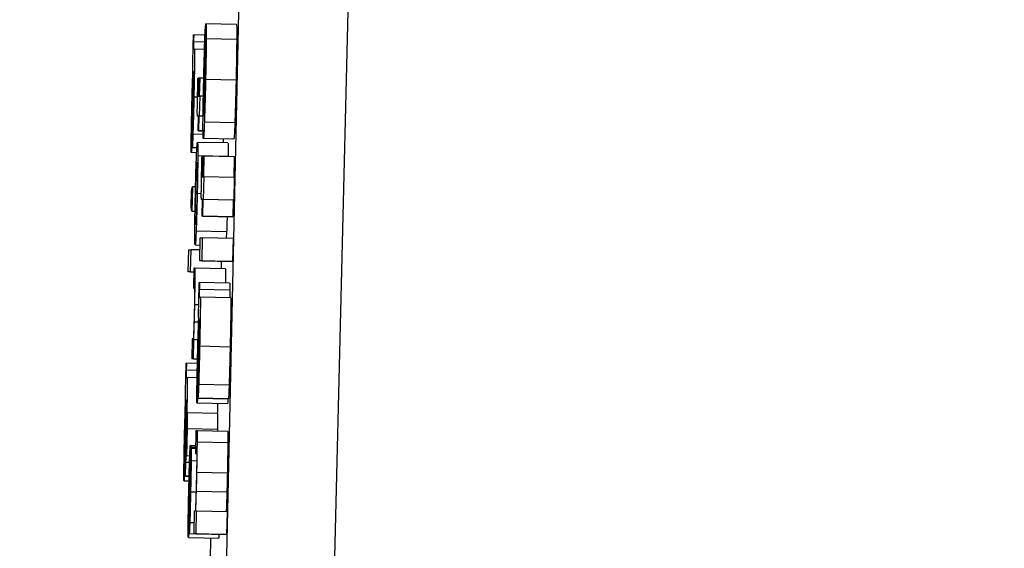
# Model space of a CAD drawing. Header units: inches. Extents: x 170 to 288, y 234 to 248.
# Tile 335 of 480: x 235.4098 to 235.431, y 243.9047 to 243.9161. Entities that reach past the tile are written whole.
import ezdxf

# ---------------------------------------------------------------- set-up
doc = ezdxf.new("R2010")
doc.units = ezdxf.units.IN
doc.header["$LTSCALE"] = 0.25
doc.header["$MEASUREMENT"] = 0
doc.layers.add('ANNOTATIONS', color=1, linetype='Continuous')
doc.layers.add('STANDARD Z GUIDE MOTOR LH', color=7, linetype='Continuous')
doc.styles.add('ARIAL', font='arial.ttf', dxfattribs={"height": 0.09375})
doc.dimstyles.new('STANDARD$0', dxfattribs={"dimtxt": 0.09375, "dimasz": 0.09375, "dimexe": 0.03125, "dimexo": 0.046875, "dimgap": 0.09, "dimtad": 0, "dimtih": 1, "dimtoh": 1, "dimdec": 4, "dimzin": 0, "dimdsep": 46, "dimtxsty": 'ARIAL', "dimcen": 0.09, "dimadec": 0, "dimazin": 0, "dimtfac": 1, "dimtdec": 4, "dimtofl": 0, "dimtmove": 0, "dimatfit": 1, "dimfxl": 1, "dimtolj": 1, "dimtzin": 0, "dimarcsym": 0})

# ---------------------------------------------------------------- blocks, each defined once
blk = doc.blocks.new('*D42')
at = {"layer": 'ANNOTATIONS', "color": 0, "lineweight": -2, "transparency": 16777216}
for p, q in [((234.726904, 244.143778), (236.441841, 244.143778)), ((236.410591, 244.050028), (236.410591, 242.280117)), ((236.410591, 240.233194), (236.410591, 242.003105)), ((235.133154, 240.139444), (236.441841, 240.139444))]:
    blk.add_line(p, q, dxfattribs=at)
at = {"layer": 'ANNOTATIONS', "color": 0, "transparency": 16777216}
for points in [[(236.394966, 244.050028), (236.426216, 244.050028), (236.410591, 244.143778)], [(236.394966, 240.233194), (236.426216, 240.233194), (236.410591, 240.139444)]]:
    blk.add_solid(points, dxfattribs=at)
at = {"layer": 'defpoints', "color": 0, "transparency": 16777216}
for p in [(234.680029, 244.143778), (236.410591, 244.143778), (235.086279, 240.139444)]:
    blk.add_point(p, dxfattribs=at)
at = {"layer": 'ANNOTATIONS', "color": 0, "transparency": 16777216, "insert": (236.410591, 242.141611), "char_height": 0.09375, "attachment_point": 5, "style": 'ARIAL'}
blk.add_mtext('\\A1;OPENING HEIGHT', dxfattribs=at)

msp = doc.modelspace()

# ---------------------------------------------------------------- linework, layer by layer
at = {"layer": 'STANDARD Z GUIDE MOTOR LH'}
for p, q in [((235.412594, 243.829103), (235.414959, 243.937195)), ((235.417347, 243.937238), (235.414763, 243.829118)), ((235.413749, 243.914045), (235.413793, 243.916013)), ((235.413788, 243.915978), (235.413777, 243.915487)), ((235.413792, 243.915977), (235.413788, 243.915978)), ((235.414453, 243.916009), (235.413797, 243.916024)), ((235.413528, 243.915786), (235.413534, 243.915786)), ((235.413777, 243.91578), (235.413534, 243.915786)), ((235.414459, 243.915684), (235.413803, 243.915698)), ((235.413771, 243.915631), (235.41353, 243.915636)), ((235.41353, 243.915477), (235.413549, 243.915477)), ((235.413766, 243.915472), (235.413549, 243.915477)), ((235.413755, 243.914065), (235.413788, 243.915533)), ((235.413781, 243.915487), (235.413777, 243.915487)), ((235.413776, 243.91526), (235.413767, 243.91526)), ((235.413771, 243.915047), (235.41376, 243.915047)), ((235.413524, 243.914998), (235.413529, 243.914998)), ((235.413625, 243.914854), (235.413631, 243.914854)), ((235.413657, 243.914853), (235.413631, 243.914854)), ((235.413649, 243.914465), (235.413657, 243.914854)), ((235.413663, 243.914854), (235.413654, 243.914465)), ((235.413657, 243.914854), (235.413663, 243.914854)), ((235.41375, 243.914852), (235.413663, 243.914854)), ((235.414445, 243.914813), (235.413789, 243.914827)), ((235.413509, 243.914631), (235.41352, 243.914631)), ((235.413522, 243.914711), (235.413513, 243.914334)), ((235.413528, 243.914738), (235.413518, 243.914344)), ((235.413654, 243.914694), (235.413627, 243.914694)), ((235.413766, 243.914789), (235.413754, 243.914789)), ((235.413616, 243.914445), (235.413537, 243.914447)), ((235.41365, 243.914522), (235.413624, 243.914523)), ((235.413626, 243.914465), (235.413649, 243.914465)), ((235.413663, 243.914465), (235.413654, 243.914034)), ((235.413654, 243.914465), (235.413663, 243.914465)), ((235.413741, 243.914464), (235.413663, 243.914465)), ((235.413758, 243.914438), (235.413747, 243.914438)), ((235.413752, 243.91418), (235.413745, 243.91418)), ((235.413639, 243.914034), (235.413617, 243.914034)), ((235.413639, 243.914034), (235.413617, 243.914034)), ((235.413632, 243.91372), (235.413639, 243.914034)), ((235.413645, 243.914034), (235.413638, 243.91372)), ((235.413654, 243.914034), (235.413645, 243.914034)), ((235.413735, 243.914032), (235.413645, 243.914034)), ((235.413735, 243.914033), (235.413654, 243.914034)), ((235.4135, 243.913364), (235.413511, 243.913843)), ((235.414419, 243.913894), (235.413763, 243.913909)), ((235.413506, 243.913633), (235.4135, 243.913633)), ((235.413739, 243.913643), (235.413516, 243.913648)), ((235.413638, 243.91372), (235.413632, 243.91372)), ((235.413734, 243.913718), (235.413632, 243.91372)), ((235.413638, 243.91372), (235.413734, 243.913718)), ((235.414396, 243.91354), (235.413741, 243.913554)), ((235.413602, 243.913349), (235.41349, 243.913352)), ((235.4135, 243.913364), (235.413603, 243.913362)), ((235.41427, 243.913459), (235.413614, 243.913473)), ((235.413597, 243.913249), (235.413482, 243.913252)), ((235.414277, 243.913167), (235.413622, 243.913181)), ((235.413713, 243.913176), (235.413718, 243.913176)), ((235.413745, 243.913175), (235.413718, 243.913176)), ((235.413735, 243.912734), (235.413745, 243.913176)), ((235.413751, 243.913176), (235.413741, 243.912734)), ((235.413745, 243.913176), (235.413751, 243.913176)), ((235.414407, 243.913161), (235.413751, 243.913176)), ((235.414407, 243.913161), (235.414397, 243.912719)), ((235.413741, 243.912994), (235.413714, 243.912994)), ((235.413737, 243.912798), (235.41371, 243.912799)), ((235.413712, 243.912734), (235.413735, 243.912734)), ((235.413751, 243.912734), (235.41374, 243.912243)), ((235.413741, 243.912734), (235.413751, 243.912734)), ((235.414407, 243.912719), (235.413751, 243.912734)), ((235.414407, 243.912719), (235.414396, 243.912228)), ((235.413486, 243.912436), (235.413506, 243.912516)), ((235.413506, 243.912516), (235.413495, 243.911995)), ((235.413573, 243.912515), (235.413506, 243.912516)), ((235.413478, 243.912075), (235.413486, 243.912436)), ((235.413697, 243.912369), (235.413609, 243.912371)), ((235.413495, 243.911995), (235.413478, 243.912075)), ((235.413724, 243.912243), (235.413702, 243.912243)), ((235.413724, 243.912242), (235.413702, 243.912243)), ((235.413716, 243.911885), (235.413724, 243.912243)), ((235.41373, 243.912243), (235.413722, 243.911885)), ((235.41374, 243.912243), (235.41373, 243.912243)), ((235.414386, 243.912228), (235.41373, 243.912243)), ((235.414396, 243.912228), (235.41374, 243.912243)), ((235.414386, 243.912228), (235.414378, 243.91187)), ((235.414396, 243.912228), (235.414386, 243.912228)), ((235.413495, 243.911995), (235.413563, 243.911993)), ((235.413722, 243.911885), (235.413716, 243.911885)), ((235.414372, 243.91187), (235.413716, 243.911885)), ((235.413722, 243.911885), (235.414378, 243.91187)), ((235.414378, 243.91187), (235.414372, 243.91187)), ((235.414242, 243.91155), (235.413586, 243.911565)), ((235.414242, 243.91155), (235.414235, 243.911406)), ((235.413565, 243.911267), (235.413671, 243.911264)), ((235.413663, 243.910926), (235.413674, 243.911417)), ((235.413674, 243.911417), (235.413726, 243.911417)), ((235.413715, 243.910926), (235.413726, 243.911417)), ((235.414382, 243.911403), (235.413726, 243.911417)), ((235.414382, 243.911403), (235.414371, 243.910912)), ((235.413415, 243.910686), (235.413426, 243.911164)), ((235.413426, 243.911164), (235.413476, 243.911164)), ((235.413466, 243.910686), (235.413476, 243.911164)), ((235.413669, 243.91116), (235.413476, 243.911164)), ((235.414319, 243.910912), (235.413663, 243.910926)), ((235.413715, 243.910926), (235.413663, 243.910926)), ((235.413715, 243.910926), (235.414371, 243.910912)), ((235.414127, 243.910916), (235.414123, 243.910752)), ((235.414371, 243.910912), (235.414319, 243.910912)), ((235.413533, 243.910683), (235.413415, 243.910686)), ((235.413466, 243.910686), (235.413415, 243.910686)), ((235.413466, 243.910686), (235.413533, 243.910684)), ((235.413535, 243.910764), (235.413526, 243.910333)), ((235.41356, 243.910764), (235.413535, 243.910764)), ((235.414216, 243.910749), (235.41356, 243.910764)), ((235.413653, 243.910458), (235.413658, 243.910458)), ((235.414314, 243.910444), (235.413658, 243.910458)), ((235.413526, 243.910333), (235.413549, 243.910333)), ((235.41431, 243.91029), (235.413654, 243.910305)), ((235.413641, 243.909979), (235.413556, 243.909981)), ((235.413654, 243.910141), (235.413674, 243.910141)), ((235.414329, 243.910127), (235.413674, 243.910141)), ((235.413638, 243.909602), (235.413546, 243.909604)), ((235.413648, 243.909651), (235.413654, 243.909651)), ((235.413646, 243.909357), (235.413636, 243.908971)), ((235.413652, 243.909385), (235.413642, 243.908981)), ((235.413501, 243.909247), (235.413492, 243.908816)), ((235.413524, 243.909247), (235.413501, 243.909247)), ((235.413529, 243.908816), (235.413538, 243.909224)), ((235.413538, 243.909224), (235.413533, 243.909224)), ((235.413626, 243.909222), (235.413538, 243.909224)), ((235.413633, 243.909275), (235.413644, 243.909275)), ((235.414317, 243.909071), (235.413661, 243.909086)), ((235.413371, 243.908723), (235.413377, 243.908723)), ((235.413613, 243.908718), (235.413377, 243.908723)), ((235.413529, 243.908816), (235.413492, 243.908816)), ((235.413615, 243.908813), (235.413492, 243.908816)), ((235.413529, 243.908816), (235.413615, 243.908814)), ((235.41361, 243.908568), (235.413373, 243.908573)), ((235.413624, 243.907976), (235.413635, 243.908467)), ((235.413373, 243.908414), (235.413392, 243.908414)), ((235.413607, 243.908409), (235.413392, 243.908414)), ((235.41363, 243.908252), (235.413624, 243.908252)), ((235.414296, 243.908253), (235.41364, 243.908268)), ((235.413367, 243.907935), (235.413372, 243.907935)), ((235.414261, 243.907847), (235.413605, 243.907861)), ((235.414269, 243.907949), (235.413613, 243.907963)), ((235.413624, 243.907976), (235.41428, 243.907962)), ((235.413365, 243.907648), (235.413356, 243.907271)), ((235.413371, 243.907675), (235.413361, 243.907281)), ((235.413381, 243.907284), (235.413389, 243.907655)), ((235.413389, 243.907655), (235.413392, 243.907319)), ((235.414045, 243.907641), (235.413389, 243.907655)), ((235.414045, 243.907641), (235.414048, 243.907304)), ((235.413352, 243.907568), (235.413363, 243.907568)), ((235.413381, 243.907281), (235.413361, 243.907281)), ((235.413392, 243.907319), (235.413378, 243.906728)), ((235.413378, 243.906728), (235.413381, 243.907284)), ((235.413383, 243.907384), (235.41338, 243.907384)), ((235.413392, 243.907319), (235.414048, 243.907304)), ((235.413582, 243.907271), (235.413571, 243.90678)), ((235.413609, 243.907271), (235.413582, 243.907271)), ((235.414265, 243.907256), (235.413609, 243.907271)), ((235.414048, 243.907304), (235.414047, 243.907261)), ((235.414268, 243.907008), (235.413612, 243.907022)), ((235.413343, 243.906301), (235.413354, 243.90678)), ((235.413575, 243.906948), (235.413461, 243.90695)), ((235.413574, 243.906916), (235.413464, 243.906919)), ((235.413465, 243.906459), (235.413475, 243.90689)), ((235.413475, 243.90689), (235.413476, 243.90689)), ((235.413574, 243.906888), (235.413476, 243.90689)), ((235.413571, 243.90678), (235.413595, 243.90678)), ((235.413349, 243.90657), (235.413343, 243.906571)), ((235.413444, 243.906584), (235.413359, 243.906586)), ((235.413448, 243.906726), (235.413378, 243.906728)), ((235.413471, 243.906714), (235.413464, 243.906715)), ((235.413599, 243.906617), (235.413478, 243.90662)), ((235.414257, 243.906359), (235.413601, 243.906373)), ((235.413433, 243.906187), (235.413325, 243.906189)), ((235.413435, 243.906286), (235.413333, 243.906289)), ((235.413343, 243.906301), (235.413435, 243.906299)), ((235.413439, 243.905682), (235.413448, 243.906151)), ((235.413455, 243.906196), (235.413449, 243.905878)), ((235.413445, 243.905992), (235.413434, 243.905992)), ((235.413584, 243.905949), (235.413466, 243.905952)), ((235.414247, 243.90595), (235.413591, 243.905964)), ((235.413444, 243.905492), (235.413445, 243.905483)), ((235.413544, 243.905543), (235.413533, 243.905052)), ((235.413565, 243.905543), (235.413544, 243.905543)), ((235.413595, 243.905543), (235.413577, 243.905543)), ((235.413584, 243.905052), (235.413595, 243.905543)), ((235.414251, 243.905528), (235.413595, 243.905543)), ((235.414251, 243.905528), (235.41424, 243.905037)), ((235.413428, 243.905408), (235.413418, 243.904977)), ((235.413538, 243.905289), (235.413448, 243.905291)), ((235.413418, 243.904977), (235.414074, 243.904963)), ((235.414091, 243.905037), (235.413435, 243.905052)), ((235.413584, 243.905052), (235.413533, 243.905052)), ((235.414189, 243.905037), (235.413533, 243.905052)), ((235.413584, 243.905052), (235.41424, 243.905037)), ((235.413895, 243.904967), (235.413884, 243.904478)), ((235.414076, 243.905037), (235.414074, 243.904963)), ((235.41424, 243.905037), (235.414189, 243.905037))]:
    msp.add_line(p, q, dxfattribs=at)
for points, knots in [([(235.413769, 243.915564), (235.413771, 243.91563), (235.413777, 243.915788), (235.413783, 243.91592), (235.413787, 243.915964), (235.413788, 243.915978)], [0, 0, 0, 0, 0.323435, 0.778979, 1, 1, 1, 1]), ([(235.413793, 243.916013), (235.413794, 243.916016), (235.413795, 243.91602), (235.413796, 243.916023), (235.413797, 243.916024)], [0, 0, 0, 0, 0.4991073, 1, 1, 1, 1]), ([(235.413797, 243.916024), (235.413798, 243.916019), (235.413802, 243.916007), (235.413804, 243.915895), (235.413803, 243.915747), (235.413803, 243.915698)], [0, 0, 0, 0, 0.301346, 0.767627, 1, 1, 1, 1]), ([(235.414453, 243.916009), (235.414454, 243.916004), (235.414458, 243.915993), (235.41446, 243.91588), (235.414459, 243.915733), (235.414459, 243.915684)], [0, 0, 0, 0, 0.301272, 0.767437, 1, 1, 1, 1]), ([(235.413521, 243.915469), (235.413522, 243.91551), (235.413524, 243.915616), (235.413527, 243.915721), (235.413528, 243.915786)], [0, 0, 0, 0, 0.38168, 1, 1, 1, 1]), ([(235.413534, 243.915786), (235.413533, 243.915763), (235.413532, 243.915728), (235.413531, 243.915677), (235.41353, 243.91565), (235.41353, 243.915636)], [0, 0, 0, 0, 0.487669, 0.740674, 1, 1, 1, 1]), ([(235.413803, 243.915698), (235.413802, 243.915612), (235.413801, 243.915438), (235.413795, 243.915121), (235.413791, 243.914915), (235.413789, 243.914827)], [0, 0, 0, 0, 0.3655, 0.731514, 1, 1, 1, 1]), ([(235.414459, 243.915684), (235.414458, 243.915597), (235.414457, 243.915423), (235.414451, 243.915106), (235.414447, 243.9149), (235.414445, 243.914813)], [0, 0, 0, 0, 0.365529, 0.731462, 1, 1, 1, 1]), ([(235.413517, 243.915038), (235.413516, 243.91505), (235.413515, 243.91507), (235.413515, 243.915155), (235.413516, 243.915256), (235.413518, 243.915365), (235.41352, 243.915436), (235.413521, 243.915469)], [0, 0, 0, 0, 0.318729, 0.503429, 0.689482, 0.856488, 1, 1, 1, 1]), ([(235.41353, 243.915636), (235.41353, 243.91562), (235.413529, 243.915589), (235.413528, 243.91555), (235.413528, 243.915516), (235.413529, 243.915481), (235.41353, 243.915478), (235.41353, 243.915477)], [0, 0, 0, 0, 0.139729, 0.255884, 0.371934, 0.55642, 1, 1, 1, 1]), ([(235.413549, 243.915477), (235.41355, 243.915469), (235.413552, 243.915457), (235.413553, 243.915335), (235.413551, 243.915151), (235.413546, 243.914847), (235.41354, 243.914598), (235.413537, 243.914447)], [0, 0, 0, 0, 0.208061, 0.351504, 0.494887, 0.6943, 1, 1, 1, 1]), ([(235.413748, 243.914781), (235.41375, 243.914872), (235.413755, 243.915096), (235.413763, 243.915366), (235.413767, 243.915518), (235.413769, 243.915564)], [0, 0, 0, 0, 0.325116, 0.797184, 1, 1, 1, 1]), ([(235.413777, 243.915487), (235.413775, 243.915456), (235.413772, 243.915395), (235.413768, 243.915305), (235.413767, 243.91526)], [0, 0, 0, 0, 0.495429, 1, 1, 1, 1]), ([(235.413788, 243.915533), (235.413789, 243.915509), (235.413791, 243.915473), (235.413791, 243.915325), (235.413789, 243.915153), (235.413786, 243.914971), (235.413784, 243.91486), (235.413783, 243.914814)], [0, 0, 0, 0, 0.336435, 0.526141, 0.71778, 0.882955, 1, 1, 1, 1]), ([(235.413767, 243.91526), (235.413766, 243.915233), (235.413764, 243.915168), (235.413761, 243.915092), (235.41376, 243.915047)], [0, 0, 0, 0, 0.420897, 1, 1, 1, 1]), ([(235.413491, 243.914117), (235.413493, 243.914211), (235.413498, 243.914431), (235.413507, 243.91476), (235.413514, 243.914944), (235.413517, 243.915038)], [0, 0, 0, 0, 0.267315, 0.629639, 1, 1, 1, 1]), ([(235.41376, 243.915047), (235.41376, 243.915025), (235.413758, 243.914979), (235.413756, 243.914892), (235.413755, 243.914829), (235.413754, 243.914789)], [0, 0, 0, 0, 0.273957, 0.54735, 1, 1, 1, 1]), ([(235.413509, 243.914631), (235.413511, 243.914683), (235.413514, 243.914789), (235.413517, 243.91487), (235.413519, 243.914911)], [0, 0, 0, 0, 0.489671, 1, 1, 1, 1]), ([(235.413519, 243.914911), (235.413519, 243.91493), (235.413522, 243.914979), (235.413523, 243.914997), (235.413524, 243.914998), (235.413524, 243.914998)], [0, 0, 0, 0, 0.3685537, 0.9101456, 1, 1, 1, 1]), ([(235.413529, 243.914998), (235.413528, 243.914952), (235.413526, 243.91486), (235.413523, 243.914761), (235.413522, 243.914711)], [0, 0, 0, 0, 0.4954998, 1, 1, 1, 1]), ([(235.413533, 243.914916), (235.413532, 243.9149), (235.413531, 243.914868), (235.413529, 243.914807), (235.413528, 243.914763), (235.413528, 243.914738)], [0, 0, 0, 0, 0.30243, 0.603878, 1, 1, 1, 1]), ([(235.413531, 243.914432), (235.413533, 243.914526), (235.413536, 243.914666), (235.413539, 243.914838), (235.41354, 243.914936), (235.413539, 243.914992), (235.413538, 243.914997), (235.413537, 243.915)], [0, 0, 0, 0, 0.342806, 0.509646, 0.678116, 0.823969, 1, 1, 1, 1]), ([(235.413537, 243.915), (235.413537, 243.914997), (235.413536, 243.914992), (235.413534, 243.914952), (235.413533, 243.914926), (235.413533, 243.914916)], [0, 0, 0, 0, 0.560746, 0.835974, 1, 1, 1, 1]), ([(235.413618, 243.914542), (235.413619, 243.914594), (235.413622, 243.914698), (235.413624, 243.914802), (235.413625, 243.914854)], [0, 0, 0, 0, 0.499037, 1, 1, 1, 1]), ([(235.413631, 243.914854), (235.413631, 243.914836), (235.41363, 243.914801), (235.413628, 243.914748), (235.413628, 243.914712), (235.413627, 243.914694)], [0, 0, 0, 0, 0.336929, 0.667372, 1, 1, 1, 1]), ([(235.413789, 243.914827), (235.413785, 243.914684), (235.413779, 243.914395), (235.413769, 243.914087), (235.413764, 243.913947), (235.413763, 243.913909)], [0, 0, 0, 0, 0.417944, 0.838593, 1, 1, 1, 1]), ([(235.413783, 243.914814), (235.413781, 243.914725), (235.413777, 243.914547), (235.413772, 243.914401), (235.41377, 243.914329)], [0, 0, 0, 0, 0.505174, 1, 1, 1, 1]), ([(235.414445, 243.914813), (235.414441, 243.914669), (235.414435, 243.914381), (235.414425, 243.914072), (235.41442, 243.913933), (235.414419, 243.913894)], [0, 0, 0, 0, 0.417856, 0.838416, 1, 1, 1, 1]), ([(235.413498, 243.914217), (235.4135, 243.91427), (235.413503, 243.914414), (235.413507, 243.914547), (235.413509, 243.914631)], [0, 0, 0, 0, 0.364371, 1, 1, 1, 1]), ([(235.413627, 243.914694), (235.413627, 243.914675), (235.413626, 243.914628), (235.413625, 243.914567), (235.413624, 243.914534), (235.413624, 243.914523)], [0, 0, 0, 0, 0.31471, 0.762895, 1, 1, 1, 1]), ([(235.413733, 243.913886), (235.413734, 243.913973), (235.413736, 243.914146), (235.413741, 243.914472), (235.413746, 243.914687), (235.413748, 243.914781)], [0, 0, 0, 0, 0.3583379, 0.7170441, 1, 1, 1, 1]), ([(235.413754, 243.914789), (235.413753, 243.91474), (235.41375, 243.914618), (235.413748, 243.914505), (235.413747, 243.914438)], [0, 0, 0, 0, 0.402345, 1, 1, 1, 1]), ([(235.413511, 243.913843), (235.413512, 243.913849), (235.413514, 243.91386), (235.413517, 243.913936), (235.413521, 243.914051), (235.413526, 243.914223), (235.413529, 243.914356), (235.413531, 243.914432)], [0, 0, 0, 0, 0.2247658, 0.3834779, 0.5429837, 0.7417996, 1, 1, 1, 1]), ([(235.413537, 243.914447), (235.413535, 243.914357), (235.41353, 243.914126), (235.413522, 243.913844), (235.413517, 243.91369), (235.413516, 243.913648)], [0, 0, 0, 0, 0.31914, 0.817231, 1, 1, 1, 1]), ([(235.413613, 243.914281), (235.413613, 243.914304), (235.413614, 243.914351), (235.413616, 243.914439), (235.413617, 243.914503), (235.413618, 243.914542)], [0, 0, 0, 0, 0.283005, 0.566151, 1, 1, 1, 1]), ([(235.413624, 243.914523), (235.413624, 243.914512), (235.413624, 243.91448), (235.413625, 243.914468), (235.413626, 243.914466), (235.413626, 243.914465)], [0, 0, 0, 0, 0.217642, 0.6495, 1, 1, 1, 1]), ([(235.413747, 243.914438), (235.413747, 243.914398), (235.413745, 243.914295), (235.413745, 243.914224), (235.413745, 243.91418)], [0, 0, 0, 0, 0.392633, 1, 1, 1, 1]), ([(235.413492, 243.913865), (235.413493, 243.913912), (235.413494, 243.914019), (235.413497, 243.914146), (235.413498, 243.914217)], [0, 0, 0, 0, 0.437421, 1, 1, 1, 1]), ([(235.413513, 243.914334), (235.413511, 243.91425), (235.413507, 243.914109), (235.413503, 243.913937), (235.4135, 243.913865), (235.413499, 243.91384)], [0, 0, 0, 0, 0.486735, 0.817062, 1, 1, 1, 1]), ([(235.413518, 243.914344), (235.413515, 243.914223), (235.41351, 243.91398), (235.413503, 243.91375), (235.4135, 243.913633)], [0, 0, 0, 0, 0.495929, 1, 1, 1, 1]), ([(235.413611, 243.914099), (235.413611, 243.914123), (235.413611, 243.914168), (235.413612, 243.914245), (235.413613, 243.914281)], [0, 0, 0, 0, 0.537409, 1, 1, 1, 1]), ([(235.413745, 243.91418), (235.413745, 243.91415), (235.413746, 243.914073), (235.413748, 243.914056), (235.413749, 243.914045)], [0, 0, 0, 0, 0.396963, 1, 1, 1, 1]), ([(235.41377, 243.914329), (235.413768, 243.914284), (235.413763, 243.914164), (235.413759, 243.914101), (235.413756, 243.914073), (235.413755, 243.914065)], [0, 0, 0, 0, 0.298727, 0.80385, 1, 1, 1, 1]), ([(235.41348, 243.913486), (235.41348, 243.913538), (235.413482, 243.913664), (235.413486, 243.913889), (235.413489, 243.914051), (235.413491, 243.914117)], [0, 0, 0, 0, 0.285738, 0.706084, 1, 1, 1, 1]), ([(235.413617, 243.914034), (235.413616, 243.914036), (235.413615, 243.914038), (235.413613, 243.914049), (235.413612, 243.914082), (235.413611, 243.914099)], [0, 0, 0, 0, 0.392348, 0.69321, 1, 1, 1, 1]), ([(235.413493, 243.913731), (235.413493, 243.913736), (235.413492, 243.913744), (235.413492, 243.913807), (235.413492, 243.91385), (235.413492, 243.913865)], [0, 0, 0, 0, 0.491462, 0.824704, 1, 1, 1, 1]), ([(235.413499, 243.91384), (235.413498, 243.913813), (235.413496, 243.913759), (235.413494, 243.913733), (235.413494, 243.913731), (235.413493, 243.913731)], [0, 0, 0, 0, 0.41218, 0.826228, 1, 1, 1, 1]), ([(235.413741, 243.913554), (235.413738, 243.913566), (235.413734, 243.913586), (235.413733, 243.913751), (235.413733, 243.913864), (235.413733, 243.913886)], [0, 0, 0, 0, 0.524556, 0.909663, 1, 1, 1, 1]), ([(235.413763, 243.913909), (235.41376, 243.913844), (235.413754, 243.913681), (235.413746, 243.913571), (235.413742, 243.913559), (235.413741, 243.913554)], [0, 0, 0, 0, 0.276333, 0.692077, 1, 1, 1, 1]), ([(235.414419, 243.913894), (235.414416, 243.913829), (235.41441, 243.913667), (235.414402, 243.913556), (235.414398, 243.913544), (235.414396, 243.91354)], [0, 0, 0, 0, 0.2763295, 0.6918089, 1, 1, 1, 1]), ([(235.4135, 243.913633), (235.413499, 243.913592), (235.413495, 243.913479), (235.413492, 243.913401), (235.41349, 243.913352)], [0, 0, 0, 0, 0.37136, 1, 1, 1, 1]), ([(235.413516, 243.913648), (235.413514, 243.913587), (235.413509, 243.913465), (235.413504, 243.913377), (235.413501, 243.913368), (235.4135, 243.913364)], [0, 0, 0, 0, 0.344171, 0.688256, 1, 1, 1, 1]), ([(235.414168, 243.913545), (235.414167, 243.913513), (235.414166, 243.913478), (235.414165, 243.913463), (235.414165, 243.913461)], [0, 0, 0, 0, 0.895786, 1, 1, 1, 1]), ([(235.413482, 243.913252), (235.413481, 243.913259), (235.413479, 243.913272), (235.413479, 243.913375), (235.413479, 243.913458), (235.41348, 243.913486)], [0, 0, 0, 0, 0.4459421, 0.8126233, 1, 1, 1, 1]), ([(235.41349, 243.913352), (235.413489, 243.913328), (235.413486, 243.913264), (235.413484, 243.913257), (235.413482, 243.913252)], [0, 0, 0, 0, 0.3773183, 1, 1, 1, 1]), ([(235.413593, 243.913169), (235.413595, 243.913223), (235.413602, 243.913373), (235.413609, 243.913461), (235.413613, 243.91347), (235.413614, 243.913473)], [0, 0, 0, 0, 0.264209, 0.726563, 1, 1, 1, 1]), ([(235.413614, 243.913473), (235.413617, 243.913464), (235.413621, 243.913447), (235.413621, 243.913262), (235.413622, 243.913181)], [0, 0, 0, 0, 0.564672, 1, 1, 1, 1]), ([(235.41427, 243.913459), (235.414273, 243.913449), (235.414277, 243.913433), (235.414277, 243.913247), (235.414277, 243.913167)], [0, 0, 0, 0, 0.564945, 1, 1, 1, 1]), ([(235.41357, 243.912371), (235.413573, 243.912486), (235.413578, 243.912716), (235.413586, 243.912992), (235.413591, 243.913118), (235.413593, 243.913169)], [0, 0, 0, 0, 0.374262, 0.750827, 1, 1, 1, 1]), ([(235.413622, 243.913181), (235.413621, 243.91311), (235.41362, 243.912967), (235.413615, 243.912673), (235.413611, 243.912469), (235.413609, 243.912371)], [0, 0, 0, 0, 0.341479, 0.684032, 1, 1, 1, 1]), ([(235.413704, 243.912821), (235.413706, 243.91288), (235.413708, 243.912998), (235.413711, 243.913117), (235.413713, 243.913176)], [0, 0, 0, 0, 0.499232, 1, 1, 1, 1]), ([(235.413718, 243.913176), (235.413718, 243.913146), (235.413716, 243.913086), (235.413715, 243.913025), (235.413714, 243.912994)], [0, 0, 0, 0, 0.498493, 1, 1, 1, 1]), ([(235.41359, 243.912854), (235.413592, 243.912898), (235.413598, 243.913022), (235.413602, 243.913041), (235.413604, 243.913042), (235.413605, 243.913042)], [0, 0, 0, 0, 0.33354, 0.922005, 1, 1, 1, 1]), ([(235.413605, 243.913042), (235.413606, 243.913038), (235.413609, 243.91303), (235.413611, 243.912957), (235.413611, 243.912876), (235.413611, 243.912865)], [0, 0, 0, 0, 0.409067, 0.922525, 1, 1, 1, 1]), ([(235.413714, 243.912994), (235.413713, 243.91297), (235.413712, 243.912914), (235.413711, 243.912845), (235.413711, 243.912809), (235.41371, 243.912799)], [0, 0, 0, 0, 0.356348, 0.809628, 1, 1, 1, 1]), ([(235.413576, 243.912371), (235.413577, 243.912437), (235.41358, 243.912568), (235.413585, 243.912737), (235.413588, 243.912817), (235.41359, 243.912854)], [0, 0, 0, 0, 0.347954, 0.697611, 1, 1, 1, 1]), ([(235.413611, 243.912865), (235.41361, 243.912823), (235.41361, 243.912739), (235.413607, 243.912559), (235.413604, 243.912431), (235.413603, 243.912369)], [0, 0, 0, 0, 0.339295, 0.680094, 1, 1, 1, 1]), ([(235.413698, 243.912524), (235.413699, 243.912571), (235.413701, 243.912667), (235.413703, 243.912769), (235.413704, 243.912821)], [0, 0, 0, 0, 0.490418, 1, 1, 1, 1]), ([(235.41371, 243.912799), (235.41371, 243.912788), (235.41371, 243.91276), (235.413711, 243.912737), (235.413712, 243.912735), (235.413712, 243.912734)], [0, 0, 0, 0, 0.192168, 0.490859, 1, 1, 1, 1]), ([(235.413696, 243.912316), (235.413696, 243.912343), (235.413697, 243.912396), (235.413698, 243.912482), (235.413698, 243.912524)], [0, 0, 0, 0, 0.5142197, 1, 1, 1, 1]), ([(235.413557, 243.911571), (235.413558, 243.911649), (235.413559, 243.911804), (235.413564, 243.912098), (235.413568, 243.912291), (235.41357, 243.912371)], [0, 0, 0, 0, 0.368159, 0.738075, 1, 1, 1, 1]), ([(235.413568, 243.911886), (235.413568, 243.911934), (235.413569, 243.912029), (235.413572, 243.912211), (235.413575, 243.912327), (235.413576, 243.912371)], [0, 0, 0, 0, 0.381812, 0.76693, 1, 1, 1, 1]), ([(235.413603, 243.912369), (235.413601, 243.912281), (235.413597, 243.912133), (235.413592, 243.911954), (235.413587, 243.91182), (235.41358, 243.911713), (235.413577, 243.911704), (235.413574, 243.911698)], [0, 0, 0, 0, 0.191658, 0.321513, 0.451207, 0.660157, 1, 1, 1, 1]), ([(235.413609, 243.912371), (235.413606, 243.912249), (235.4136, 243.912005), (235.413592, 243.911729), (235.413587, 243.911606), (235.413586, 243.911565)], [0, 0, 0, 0, 0.395687, 0.79449, 1, 1, 1, 1]), ([(235.413702, 243.912243), (235.413701, 243.912244), (235.4137, 243.912246), (235.413697, 243.912259), (235.413697, 243.912297), (235.413696, 243.912316)], [0, 0, 0, 0, 0.391238, 0.691563, 1, 1, 1, 1]), ([(235.413574, 243.911698), (235.413573, 243.911701), (235.41357, 243.911709), (235.413568, 243.911777), (235.413568, 243.91187), (235.413568, 243.911886)], [0, 0, 0, 0, 0.374809, 0.89713, 1, 1, 1, 1]), ([(235.414252, 243.911873), (235.41425, 243.911805), (235.414247, 243.91168), (235.414243, 243.911591), (235.414242, 243.91155)], [0, 0, 0, 0, 0.541386, 1, 1, 1, 1]), ([(235.413565, 243.911267), (235.413564, 243.911271), (235.413559, 243.911283), (235.413557, 243.911392), (235.413557, 243.911537), (235.413557, 243.911571)], [0, 0, 0, 0, 0.332432, 0.844667, 1, 1, 1, 1]), ([(235.413586, 243.911565), (235.413583, 243.91151), (235.413577, 243.911363), (235.41357, 243.911279), (235.413567, 243.91127), (235.413565, 243.911267)], [0, 0, 0, 0, 0.271052, 0.727423, 1, 1, 1, 1]), ([(235.413556, 243.909981), (235.413558, 243.910082), (235.413561, 243.910255), (235.413565, 243.910474), (235.413566, 243.910632), (235.413564, 243.910747), (235.413561, 243.910758), (235.41356, 243.910764)], [0, 0, 0, 0, 0.212864, 0.361178, 0.509779, 0.704477, 1, 1, 1, 1]), ([(235.414216, 243.910749), (235.414218, 243.910743), (235.414221, 243.910733), (235.414221, 243.91061), (235.414221, 243.910513), (235.41422, 243.910449), (235.41422, 243.910446)], [0, 0, 0, 0, 0.490295, 0.759326, 0.98885, 1, 1, 1, 1]), ([(235.413645, 243.910134), (235.413646, 243.910178), (235.413648, 243.910288), (235.413651, 243.910395), (235.413653, 243.910458)], [0, 0, 0, 0, 0.407068, 1, 1, 1, 1]), ([(235.413658, 243.910458), (235.413658, 243.910435), (235.413657, 243.910399), (235.413655, 243.910347), (235.413655, 243.910319), (235.413654, 243.910305)], [0, 0, 0, 0, 0.487888, 0.740863, 1, 1, 1, 1]), ([(235.414314, 243.910444), (235.414314, 243.91042), (235.414312, 243.910384), (235.414311, 243.910332), (235.414311, 243.910305), (235.41431, 243.91029)], [0, 0, 0, 0, 0.488409, 0.741227, 1, 1, 1, 1]), ([(235.413549, 243.910333), (235.413551, 243.910327), (235.413553, 243.910319), (235.413553, 243.910214), (235.413552, 243.910112), (235.41355, 243.909992), (235.413548, 243.909912), (235.413547, 243.909873)], [0, 0, 0, 0, 0.41344, 0.568826, 0.725601, 0.86593, 1, 1, 1, 1]), ([(235.413654, 243.910305), (235.413654, 243.910288), (235.413653, 243.910257), (235.413653, 243.910216), (235.413652, 243.910182), (235.413653, 243.910146), (235.413654, 243.910143), (235.413654, 243.910141)], [0, 0, 0, 0, 0.13977, 0.255686, 0.371459, 0.556903, 1, 1, 1, 1]), ([(235.41431, 243.91029), (235.41431, 243.910273), (235.414309, 243.910242), (235.414309, 243.910202), (235.414308, 243.910167), (235.414309, 243.910131), (235.41431, 243.910129), (235.41431, 243.910127)], [0, 0, 0, 0, 0.139679, 0.255624, 0.372063, 0.556775, 1, 1, 1, 1]), ([(235.413546, 243.909604), (235.413547, 243.909654), (235.413551, 243.909774), (235.413554, 243.909904), (235.413556, 243.909981)], [0, 0, 0, 0, 0.415647, 1, 1, 1, 1]), ([(235.413641, 243.909692), (235.41364, 243.909705), (235.413639, 243.909725), (235.413639, 243.909812), (235.41364, 243.909915), (235.413642, 243.910028), (235.413644, 243.9101), (235.413645, 243.910134)], [0, 0, 0, 0, 0.318718, 0.503571, 0.689547, 0.856544, 1, 1, 1, 1]), ([(235.413674, 243.910141), (235.413675, 243.910134), (235.413677, 243.910121), (235.413677, 243.909997), (235.413675, 243.909808), (235.41367, 243.909497), (235.413664, 243.909241), (235.413661, 243.909086)], [0, 0, 0, 0, 0.208028, 0.351338, 0.494842, 0.694271, 1, 1, 1, 1]), ([(235.414329, 243.910127), (235.414331, 243.910119), (235.414333, 243.910107), (235.414333, 243.909982), (235.414331, 243.909794), (235.414326, 243.909482), (235.41432, 243.909226), (235.414317, 243.909071)], [0, 0, 0, 0, 0.208218, 0.351519, 0.494877, 0.694292, 1, 1, 1, 1]), ([(235.413547, 243.909873), (235.413546, 243.909815), (235.413543, 243.9097), (235.413539, 243.909542), (235.413536, 243.90946), (235.413534, 243.909417)], [0, 0, 0, 0, 0.324297, 0.647738, 1, 1, 1, 1]), ([(235.413533, 243.909224), (235.413535, 243.90928), (235.413539, 243.909391), (235.413544, 243.909533), (235.413546, 243.909604)], [0, 0, 0, 0, 0.493937, 1, 1, 1, 1]), ([(235.413614, 243.908748), (235.413616, 243.908844), (235.413621, 243.90907), (235.413631, 243.909407), (235.413637, 243.909596), (235.413641, 243.909692)], [0, 0, 0, 0, 0.26728, 0.629698, 1, 1, 1, 1]), ([(235.413633, 243.909275), (235.413634, 243.909328), (235.413638, 243.909437), (235.413641, 243.909519), (235.413642, 243.909562)], [0, 0, 0, 0, 0.489614, 1, 1, 1, 1]), ([(235.413642, 243.909562), (235.413643, 243.909582), (235.413645, 243.909631), (235.413647, 243.90965), (235.413648, 243.909651), (235.413648, 243.909651)], [0, 0, 0, 0, 0.368643, 0.91033, 1, 1, 1, 1]), ([(235.413654, 243.909651), (235.413652, 243.909604), (235.41365, 243.909509), (235.413647, 243.909408), (235.413646, 243.909357)], [0, 0, 0, 0, 0.495408, 1, 1, 1, 1]), ([(235.413657, 243.909567), (235.413656, 243.90955), (235.413655, 243.909517), (235.413654, 243.909455), (235.413653, 243.90941), (235.413652, 243.909385)], [0, 0, 0, 0, 0.302087, 0.603703, 1, 1, 1, 1]), ([(235.413655, 243.90907), (235.413657, 243.909167), (235.41366, 243.90931), (235.413663, 243.909487), (235.413664, 243.909587), (235.413664, 243.909645), (235.413662, 243.90965), (235.413662, 243.909653)], [0, 0, 0, 0, 0.3428781, 0.5098253, 0.67842, 0.824082, 1, 1, 1, 1]), ([(235.413662, 243.909653), (235.413661, 243.90965), (235.41366, 243.909645), (235.413658, 243.909604), (235.413657, 243.909577), (235.413657, 243.909567)], [0, 0, 0, 0, 0.561291, 0.837036, 1, 1, 1, 1]), ([(235.413534, 243.909417), (235.413532, 243.90936), (235.413528, 243.909267), (235.413525, 243.909252), (235.413524, 243.909247)], [0, 0, 0, 0, 0.61089, 1, 1, 1, 1]), ([(235.413622, 243.908851), (235.413623, 243.908904), (235.413626, 243.909052), (235.41363, 243.909188), (235.413633, 243.909275)], [0, 0, 0, 0, 0.3618477, 1, 1, 1, 1]), ([(235.413636, 243.908971), (235.413634, 243.908884), (235.413631, 243.90874), (235.413626, 243.908564), (235.413624, 243.90849), (235.413623, 243.908464)], [0, 0, 0, 0, 0.4867319, 0.81688, 1, 1, 1, 1]), ([(235.413642, 243.908981), (235.413639, 243.908857), (235.413633, 243.908608), (235.413627, 243.908371), (235.413624, 243.908252)], [0, 0, 0, 0, 0.495913, 1, 1, 1, 1]), ([(235.413635, 243.908467), (235.413636, 243.908473), (235.413638, 243.908484), (235.413641, 243.908562), (235.413645, 243.908681), (235.41365, 243.908856), (235.413653, 243.908993), (235.413655, 243.90907)], [0, 0, 0, 0, 0.224943, 0.38373, 0.542901, 0.741811, 1, 1, 1, 1]), ([(235.413661, 243.909086), (235.413659, 243.908994), (235.413654, 243.908757), (235.413646, 243.908468), (235.413641, 243.90831), (235.41364, 243.908268)], [0, 0, 0, 0, 0.319148, 0.817068, 1, 1, 1, 1]), ([(235.414317, 243.909071), (235.414315, 243.908979), (235.41431, 243.908743), (235.414302, 243.908454), (235.414297, 243.908296), (235.414296, 243.908253)], [0, 0, 0, 0, 0.319215, 0.817236, 1, 1, 1, 1]), ([(235.413364, 243.908406), (235.413365, 243.908447), (235.413367, 243.908553), (235.41337, 243.908658), (235.413371, 243.908723)], [0, 0, 0, 0, 0.381676, 1, 1, 1, 1]), ([(235.413377, 243.908723), (235.413376, 243.9087), (235.413375, 243.908665), (235.413374, 243.908614), (235.413373, 243.908587), (235.413373, 243.908573)], [0, 0, 0, 0, 0.488095, 0.740895, 1, 1, 1, 1]), ([(235.413602, 243.908102), (235.413603, 243.908154), (235.413605, 243.908284), (235.413609, 243.908514), (235.413612, 243.90868), (235.413614, 243.908748)], [0, 0, 0, 0, 0.285274, 0.705618, 1, 1, 1, 1]), ([(235.413615, 243.908489), (235.413616, 243.908537), (235.413617, 243.908647), (235.41362, 243.908777), (235.413622, 243.908851)], [0, 0, 0, 0, 0.437624, 1, 1, 1, 1]), ([(235.413373, 243.908573), (235.413373, 243.908557), (235.413372, 243.908526), (235.413371, 243.908487), (235.413371, 243.908453), (235.413372, 243.908418), (235.413373, 243.908415), (235.413373, 243.908414)], [0, 0, 0, 0, 0.139747, 0.255905, 0.371951, 0.556433, 1, 1, 1, 1]), ([(235.413617, 243.908352), (235.413616, 243.908357), (235.413615, 243.908365), (235.413615, 243.90843), (235.413615, 243.908474), (235.413615, 243.908489)], [0, 0, 0, 0, 0.492102, 0.825527, 1, 1, 1, 1]), ([(235.413623, 243.908464), (235.413622, 243.908436), (235.41362, 243.908381), (235.413618, 243.908355), (235.413617, 243.908353), (235.413617, 243.908352)], [0, 0, 0, 0, 0.412952, 0.826411, 1, 1, 1, 1]), ([(235.41336, 243.907975), (235.413359, 243.907987), (235.413358, 243.908007), (235.413358, 243.908092), (235.413359, 243.908193), (235.413361, 243.908303), (235.413363, 243.908373), (235.413364, 243.908406)], [0, 0, 0, 0, 0.319029, 0.503647, 0.68962, 0.856549, 1, 1, 1, 1]), ([(235.413392, 243.908414), (235.413393, 243.908406), (235.413395, 243.908394), (235.413395, 243.908272), (235.413394, 243.908088), (235.413388, 243.907784), (235.413383, 243.907535), (235.41338, 243.907384)], [0, 0, 0, 0, 0.208265, 0.35152, 0.494898, 0.694307, 1, 1, 1, 1]), ([(235.413624, 243.908252), (235.413622, 243.90821), (235.413619, 243.908094), (235.413615, 243.908014), (235.413613, 243.907963)], [0, 0, 0, 0, 0.36868, 1, 1, 1, 1]), ([(235.41364, 243.908268), (235.413637, 243.908205), (235.413633, 243.90808), (235.413627, 243.907989), (235.413625, 243.907981), (235.413624, 243.907976)], [0, 0, 0, 0, 0.3441472, 0.6883285, 1, 1, 1, 1]), ([(235.414296, 243.908253), (235.414293, 243.908191), (235.414289, 243.908066), (235.414283, 243.907975), (235.414281, 243.907966), (235.41428, 243.907962)], [0, 0, 0, 0, 0.3443518, 0.6884239, 1, 1, 1, 1]), ([(235.413605, 243.907861), (235.413604, 243.907869), (235.413602, 243.907882), (235.413601, 243.907988), (235.413602, 243.908073), (235.413602, 243.908102)], [0, 0, 0, 0, 0.445983, 0.812714, 1, 1, 1, 1]), ([(235.413334, 243.907054), (235.413336, 243.907148), (235.413341, 243.907368), (235.41335, 243.907697), (235.413357, 243.907881), (235.41336, 243.907975)], [0, 0, 0, 0, 0.267264, 0.629518, 1, 1, 1, 1]), ([(235.413352, 243.907568), (235.413354, 243.90762), (235.413357, 243.907726), (235.41336, 243.907807), (235.413361, 243.907848)], [0, 0, 0, 0, 0.489671, 1, 1, 1, 1]), ([(235.413361, 243.907848), (235.413362, 243.907867), (235.413365, 243.907916), (235.413366, 243.907934), (235.413367, 243.907935), (235.413367, 243.907935)], [0, 0, 0, 0, 0.3685452, 0.9101452, 1, 1, 1, 1]), ([(235.413372, 243.907935), (235.413371, 243.907889), (235.413369, 243.907797), (235.413366, 243.907698), (235.413365, 243.907648)], [0, 0, 0, 0, 0.495503, 1, 1, 1, 1]), ([(235.413376, 243.907853), (235.413375, 243.907837), (235.413374, 243.907804), (235.413372, 243.907744), (235.413371, 243.9077), (235.413371, 243.907675)], [0, 0, 0, 0, 0.301678, 0.603775, 1, 1, 1, 1]), ([(235.413374, 243.907369), (235.413376, 243.907463), (235.413379, 243.907603), (235.413382, 243.907775), (235.413383, 243.907873), (235.413382, 243.907929), (235.413381, 243.907934), (235.41338, 243.907937)], [0, 0, 0, 0, 0.342719, 0.509698, 0.678151, 0.823988, 1, 1, 1, 1]), ([(235.41338, 243.907937), (235.41338, 243.907934), (235.413379, 243.907929), (235.413377, 243.907889), (235.413376, 243.907863), (235.413376, 243.907853)], [0, 0, 0, 0, 0.560755, 0.835994, 1, 1, 1, 1]), ([(235.413613, 243.907963), (235.413612, 243.907939), (235.413609, 243.907874), (235.413607, 243.907866), (235.413605, 243.907861)], [0, 0, 0, 0, 0.377661, 1, 1, 1, 1]), ([(235.414046, 243.907851), (235.414045, 243.90784), (235.414044, 243.907775), (235.414043, 243.907702), (235.414041, 243.907641)], [0, 0, 0, 0, 0.170554, 1, 1, 1, 1]), ([(235.414269, 243.907949), (235.414268, 243.907924), (235.414265, 243.907859), (235.414263, 243.907851), (235.414261, 243.907847)], [0, 0, 0, 0, 0.376986, 1, 1, 1, 1]), ([(235.413341, 243.907154), (235.413343, 243.907207), (235.413346, 243.907351), (235.41335, 243.907484), (235.413352, 243.907568)], [0, 0, 0, 0, 0.364497, 1, 1, 1, 1]), ([(235.413356, 243.907271), (235.413354, 243.907187), (235.41335, 243.907046), (235.413346, 243.906874), (235.413343, 243.906802), (235.413342, 243.906777)], [0, 0, 0, 0, 0.4866672, 0.8167409, 1, 1, 1, 1]), ([(235.413361, 243.907281), (235.413358, 243.907161), (235.413353, 243.906917), (235.413346, 243.906687), (235.413343, 243.906571)], [0, 0, 0, 0, 0.495929, 1, 1, 1, 1]), ([(235.413354, 243.90678), (235.413355, 243.906786), (235.413357, 243.906797), (235.41336, 243.906873), (235.413364, 243.906988), (235.413369, 243.90716), (235.413372, 243.907293), (235.413374, 243.907369)], [0, 0, 0, 0, 0.225093, 0.383786, 0.543035, 0.741829, 1, 1, 1, 1]), ([(235.41338, 243.907384), (235.413378, 243.907294), (235.413372, 243.907063), (235.413365, 243.906782), (235.41336, 243.906627), (235.413359, 243.906586)], [0, 0, 0, 0, 0.319128, 0.817228, 1, 1, 1, 1]), ([(235.413612, 243.907022), (235.413612, 243.907078), (235.413613, 243.907191), (235.413612, 243.907261), (235.41361, 243.907268), (235.413609, 243.907271)], [0, 0, 0, 0, 0.360495, 0.720539, 1, 1, 1, 1]), ([(235.414265, 243.907256), (235.414266, 243.907246), (235.414269, 243.907229), (235.414269, 243.907105), (235.414268, 243.907027), (235.414268, 243.907008)], [0, 0, 0, 0, 0.527086, 0.884543, 1, 1, 1, 1]), ([(235.413322, 243.906423), (235.413323, 243.906475), (235.413325, 243.906602), (235.413329, 243.906826), (235.413332, 243.906988), (235.413334, 243.907054)], [0, 0, 0, 0, 0.28551, 0.70605, 1, 1, 1, 1]), ([(235.413335, 243.906802), (235.413336, 243.906849), (235.413337, 243.906956), (235.41334, 243.907083), (235.413341, 243.907154)], [0, 0, 0, 0, 0.437409, 1, 1, 1, 1]), ([(235.413601, 243.906373), (235.413603, 243.90649), (235.413608, 243.906702), (235.413611, 243.906915), (235.413612, 243.907004), (235.413612, 243.907022)], [0, 0, 0, 0, 0.494591, 0.896186, 1, 1, 1, 1]), ([(235.414268, 243.907008), (235.414267, 243.906954), (235.414266, 243.906823), (235.414262, 243.906592), (235.414258, 243.906427), (235.414257, 243.906359)], [0, 0, 0, 0, 0.293835, 0.711423, 1, 1, 1, 1]), ([(235.413336, 243.906668), (235.413336, 243.906673), (235.413334, 243.906681), (235.413334, 243.906744), (235.413335, 243.906787), (235.413335, 243.906802)], [0, 0, 0, 0, 0.491921, 0.824865, 1, 1, 1, 1]), ([(235.413342, 243.906777), (235.413341, 243.90675), (235.413339, 243.906696), (235.413337, 243.90667), (235.413336, 243.906668), (235.413336, 243.906668)], [0, 0, 0, 0, 0.4125919, 0.8260559, 1, 1, 1, 1]), ([(235.413447, 243.90669), (235.413449, 243.906753), (235.413454, 243.906879), (235.413459, 243.906944), (235.413461, 243.906949), (235.413461, 243.90695)], [0, 0, 0, 0, 0.414087, 0.829481, 1, 1, 1, 1]), ([(235.413461, 243.90695), (235.413462, 243.90695), (235.413463, 243.906947), (235.413464, 243.906929), (235.413464, 243.906919)], [0, 0, 0, 0, 0.43845, 1, 1, 1, 1]), ([(235.413464, 243.906919), (235.413464, 243.906897), (235.413465, 243.906859), (235.413464, 243.906773), (235.413464, 243.906723), (235.413464, 243.906715)], [0, 0, 0, 0, 0.525792, 0.915109, 1, 1, 1, 1]), ([(235.413476, 243.90689), (235.413477, 243.906878), (235.413479, 243.906855), (235.413479, 243.906739), (235.413478, 243.906649), (235.413478, 243.90662)], [0, 0, 0, 0, 0.406068, 0.813516, 1, 1, 1, 1]), ([(235.413595, 243.90678), (235.413596, 243.906778), (235.413598, 243.906773), (235.413599, 243.906735), (235.413599, 243.906665), (235.413599, 243.906641)], [0, 0, 0, 0, 0.395775, 0.794009, 1, 1, 1, 1]), ([(235.413343, 243.906571), (235.413342, 243.906529), (235.413338, 243.906416), (235.413335, 243.906338), (235.413333, 243.906289)], [0, 0, 0, 0, 0.371367, 1, 1, 1, 1]), ([(235.413359, 243.906586), (235.413357, 243.906525), (235.413352, 243.906402), (235.413347, 243.906314), (235.413344, 243.906305), (235.413343, 243.906301)], [0, 0, 0, 0, 0.344314, 0.688542, 1, 1, 1, 1]), ([(235.413427, 243.90597), (235.413431, 243.906104), (235.413436, 243.906332), (235.413443, 243.906571), (235.413446, 243.906665), (235.413447, 243.90669)], [0, 0, 0, 0, 0.51154, 0.870609, 1, 1, 1, 1]), ([(235.413464, 243.906715), (235.413463, 243.906662), (235.413461, 243.9065), (235.413457, 243.906319), (235.413455, 243.906196)], [0, 0, 0, 0, 0.326883, 1, 1, 1, 1]), ([(235.413478, 243.90662), (235.413477, 243.90656), (235.413475, 243.906413), (235.413471, 243.906174), (235.413467, 243.906009), (235.413466, 243.905952)], [0, 0, 0, 0, 0.308359, 0.758078, 1, 1, 1, 1]), ([(235.413599, 243.906641), (235.413599, 243.906601), (235.413598, 243.906521), (235.413595, 243.906384), (235.413593, 243.906297), (235.413593, 243.906261)], [0, 0, 0, 0, 0.3709, 0.740353, 1, 1, 1, 1]), ([(235.413325, 243.906189), (235.413324, 243.906196), (235.413322, 243.906209), (235.413322, 243.906312), (235.413322, 243.906395), (235.413322, 243.906423)], [0, 0, 0, 0, 0.4459419, 0.8126232, 1, 1, 1, 1]), ([(235.413444, 243.90638), (235.413442, 243.906335), (235.413439, 243.906217), (235.413436, 243.906077), (235.413434, 243.905992)], [0, 0, 0, 0, 0.38944, 1, 1, 1, 1]), ([(235.413451, 243.90652), (235.41345, 243.906516), (235.413449, 243.906509), (235.413446, 243.906452), (235.413445, 243.906401), (235.413444, 243.90638)], [0, 0, 0, 0, 0.376653, 0.754715, 1, 1, 1, 1]), ([(235.413448, 243.906151), (235.413448, 243.906198), (235.41345, 243.906291), (235.413451, 243.906375), (235.413452, 243.906418)], [0, 0, 0, 0, 0.494958, 1, 1, 1, 1]), ([(235.413452, 243.906501), (235.413452, 243.906504), (235.413452, 243.90651), (235.413451, 243.906517), (235.413451, 243.906519), (235.413451, 243.90652)], [0, 0, 0, 0, 0.304654, 0.610569, 1, 1, 1, 1]), ([(235.413452, 243.906418), (235.413452, 243.906433), (235.413452, 243.90646), (235.413452, 243.906485), (235.413452, 243.906495), (235.413452, 243.906501)], [0, 0, 0, 0, 0.373865, 0.683517, 1, 1, 1, 1]), ([(235.413467, 243.906362), (235.413467, 243.906378), (235.413467, 243.906414), (235.413467, 243.906441), (235.413466, 243.906453), (235.413465, 243.906459)], [0, 0, 0, 0, 0.2693291, 0.6308804, 1, 1, 1, 1]), ([(235.413465, 243.906178), (235.413466, 243.906232), (235.413467, 243.9063), (235.413467, 243.906351), (235.413467, 243.906362)], [0, 0, 0, 0, 0.781549, 1, 1, 1, 1]), ([(235.413591, 243.905964), (235.413592, 243.906015), (235.413596, 243.906147), (235.413599, 243.906287), (235.413601, 243.906373)], [0, 0, 0, 0, 0.380534, 1, 1, 1, 1]), ([(235.414257, 243.906359), (235.414256, 243.906306), (235.414252, 243.906167), (235.414249, 243.906033), (235.414247, 243.90595)], [0, 0, 0, 0, 0.380189, 1, 1, 1, 1]), ([(235.413333, 243.906289), (235.413332, 243.906265), (235.413329, 243.906201), (235.413327, 243.906194), (235.413325, 243.906189)], [0, 0, 0, 0, 0.377324, 1, 1, 1, 1]), ([(235.41346, 243.905936), (235.413461, 243.905977), (235.413463, 243.906059), (235.413464, 243.906138), (235.413465, 243.906178)], [0, 0, 0, 0, 0.4928644, 1, 1, 1, 1]), ([(235.413593, 243.906261), (235.413591, 243.906186), (235.413587, 243.906036), (235.413581, 243.905835), (235.413578, 243.905742), (235.413576, 243.905696)], [0, 0, 0, 0, 0.335759, 0.672731, 1, 1, 1, 1]), ([(235.413414, 243.905233), (235.413415, 243.905306), (235.413417, 243.905474), (235.413423, 243.905742), (235.413426, 243.905915), (235.413427, 243.90597)], [0, 0, 0, 0, 0.345769, 0.791268, 1, 1, 1, 1]), ([(235.413434, 243.905992), (235.413431, 243.905892), (235.413428, 243.905744), (235.413427, 243.905622), (235.413426, 243.905584)], [0, 0, 0, 0, 0.680329, 1, 1, 1, 1]), ([(235.413466, 243.905952), (235.413463, 243.905822), (235.413458, 243.905603), (235.413452, 243.905388), (235.413449, 243.905306), (235.413448, 243.905291)], [0, 0, 0, 0, 0.540182, 0.9157729, 1, 1, 1, 1]), ([(235.413451, 243.905606), (235.413453, 243.905649), (235.413456, 243.905749), (235.413458, 243.905868), (235.41346, 243.905936)], [0, 0, 0, 0, 0.431954, 1, 1, 1, 1]), ([(235.413577, 243.905543), (235.41358, 243.905604), (235.413584, 243.90573), (235.413588, 243.905886), (235.413591, 243.905964)], [0, 0, 0, 0, 0.491956, 1, 1, 1, 1]), ([(235.414247, 243.90595), (235.414244, 243.905866), (235.41424, 243.905711), (235.414235, 243.905586), (235.414233, 243.905528)], [0, 0, 0, 0, 0.541131, 1, 1, 1, 1]), ([(235.413449, 243.905878), (235.413448, 243.905822), (235.413446, 243.905723), (235.413445, 243.90561), (235.413444, 243.905563), (235.413444, 243.905551)], [0, 0, 0, 0, 0.492621, 0.875821, 1, 1, 1, 1]), ([(235.413426, 243.905584), (235.413426, 243.905552), (235.413425, 243.905477), (235.413426, 243.905428), (235.413427, 243.905414), (235.413428, 243.905408)], [0, 0, 0, 0, 0.2905445, 0.6921415, 1, 1, 1, 1]), ([(235.413432, 243.90528), (235.413433, 243.905329), (235.413435, 243.905454), (235.413437, 243.905596), (235.413439, 243.905682)], [0, 0, 0, 0, 0.390506, 1, 1, 1, 1]), ([(235.413444, 243.905551), (235.413444, 243.905544), (235.413444, 243.905528), (235.413444, 243.905507), (235.413444, 243.905497), (235.413444, 243.905492)], [0, 0, 0, 0, 0.226965, 0.534593, 1, 1, 1, 1]), ([(235.413445, 243.905483), (235.413446, 243.905486), (235.413447, 243.905492), (235.413449, 243.905541), (235.413451, 243.905587), (235.413451, 243.905606)], [0, 0, 0, 0, 0.3687744, 0.7390682, 1, 1, 1, 1]), ([(235.413576, 243.905696), (235.413574, 243.905651), (235.413569, 243.905555), (235.413566, 243.905547), (235.413565, 243.905543)], [0, 0, 0, 0, 0.470628, 1, 1, 1, 1]), ([(235.413432, 243.905085), (235.413432, 243.90511), (235.413431, 243.905152), (235.413432, 243.905244), (235.413432, 243.90528)], [0, 0, 0, 0, 0.616449, 1, 1, 1, 1]), ([(235.413448, 243.905291), (235.413446, 243.905236), (235.413442, 243.905126), (235.413438, 243.90506), (235.413436, 243.905054), (235.413435, 243.905052)], [0, 0, 0, 0, 0.377673, 0.754931, 1, 1, 1, 1]), ([(235.413418, 243.904977), (235.413417, 243.904986), (235.413414, 243.905001), (235.413414, 243.905119), (235.413414, 243.905207), (235.413414, 243.905233)], [0, 0, 0, 0, 0.500395, 0.85155, 1, 1, 1, 1]), ([(235.413435, 243.905052), (235.413434, 243.905053), (235.413433, 243.905055), (235.413432, 243.905075), (235.413432, 243.905085)], [0, 0, 0, 0, 0.495305, 1, 1, 1, 1])]:
    msp.add_open_spline(points, degree=3, knots=knots, dxfattribs=at)

# ---------------------------------------------------------------- dimensions: what is measured, and where the dimension line sits
at = {"layer": 'ANNOTATIONS'}
dim = msp.add_linear_dim(base=(236.410591, 244.143778), p1=(235.086279, 240.139444), p2=(234.680029, 244.143778), angle=90, text='OPENING HEIGHT', dimstyle='STANDARD$0', dxfattribs=at)
dim.commit()
dim.dimension.update_dxf_attribs({"geometry": '*D42', "text_midpoint": (236.410591, 242.141611)})

doc.saveas('drawing.dxf')
